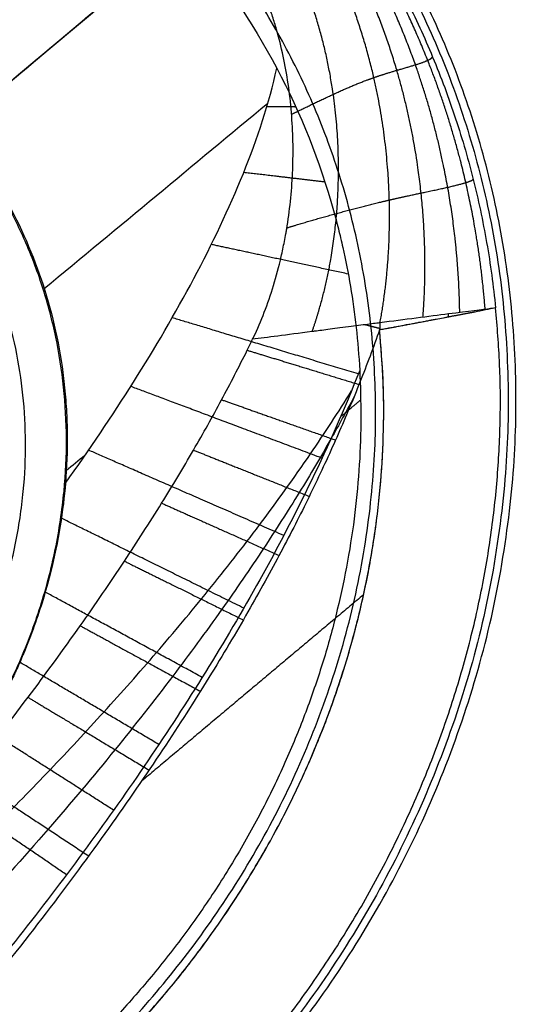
# Model space of a CAD drawing. Header units: millimetres. Extents: x -657 to 864, y -831 to 851.
# Tile 456 of 656: x 736 to 739, y -470 to -464. Entities that reach past the tile are written whole.
import ezdxf

# ---------------------------------------------------------------- set-up
doc = ezdxf.new("R2010")
doc.units = ezdxf.units.MM
doc.layers.add('Default', color=7, linetype='Continuous', true_color=0x000000)

msp = doc.modelspace()

# ---------------------------------------------------------------- linework, layer by layer
at = {"layer": 'Default'}
for points in [[(863.462, -524.3574, 60.1215), (781.241, -426.3702, 60.1215), (699.02, -328.383, 60.1215)], [(862.6916, -523.6536, 60.3347), (781.1353, -426.4587, 60.3347), (699.5791, -329.2638, 60.3347)], [(842.781, -633.2885, 16.0739), (715.467, -481.5616, 16.0739), (588.153, -329.8347, 16.0739)], [(842.2602, -632.8103, 16.3106), (715.3969, -481.6205, 16.3106), (588.5336, -330.4307, 16.3106)], [(749.7126, -752.7944, -11.8414), (602.0068, -576.7654, -11.8414), (454.301, -400.7365, -11.8414)], [(749.3201, -752.3266, -11.5875), (602.0068, -576.7654, -11.5875), (454.6934, -401.2042, -11.5875)]]:
    msp.add_open_spline(points, degree=2, dxfattribs=at)
for points, knots in [([(812.669, -399.9988, 89.6975), (802.7277, -408.3406, 79.2965), (772.356, -433.8255, 50.6557), (702.4844, -492.4547, 3.3508), (640.4896, -544.4745, -11.8414), (602.0068, -576.7654, -11.8414)], [2.41548, 2.41548, 2.41548, 2.41548, 70.396144, 198.636056, 404.995527, 404.995527, 404.995527, 404.995527]), ([(812.1148, -400.4639, 89.4437), (802.3062, -408.6943, 79.2125), (772.0838, -434.0539, 50.7577), (702.42, -492.5087, 3.594), (640.4654, -544.4948, -11.5875), (602.0068, -576.7654, -11.5875)], [2.408267, 2.408267, 2.408267, 2.408267, 69.367076, 197.537893, 403.786179, 403.786179, 403.786179, 403.786179]), ([(738.1885, -472.2506, 89.3434), (738.4423, -472.0375, 89.3434), (738.6826, -471.8126, 89.3438), (739.0224, -471.4575, 89.3453), (739.1872, -471.2754, 89.3462), (739.3705, -471.0553, 89.3475), (739.4599, -470.9432, 89.3482), (739.4978, -470.8948, 89.3486), (739.5229, -470.8624, 89.3488), (739.5361, -470.8452, 89.3489), (739.7351, -470.5851, 89.3508), (739.9081, -470.3333, 89.3529), (740.1462, -469.9454, 89.3565), (740.2598, -469.7489, 89.3584), (740.3831, -469.515, 89.3609), (740.4424, -469.397, 89.3622), (740.4714, -469.3377, 89.3628), (740.4838, -469.3122, 89.3631), (740.4919, -469.2953, 89.3633), (740.4964, -469.2859, 89.3634), (740.6176, -469.0323, 89.3662), (740.7751, -468.6574, 89.3705), (740.9258, -468.2097, 89.376), (740.9929, -467.9833, 89.3788), (741.0244, -467.8694, 89.3803), (741.0374, -467.8205, 89.3809), (741.046, -467.7879, 89.3813), (741.0506, -467.7702, 89.3815), (741.1162, -467.5151, 89.3847), (741.1917, -467.1536, 89.3894), (741.2499, -466.7297, 89.3949), (741.2715, -466.5171, 89.3976), (741.2791, -466.4259, 89.3988), (741.2839, -466.365, 89.3995), (741.2861, -466.3335, 89.3999), (741.3192, -465.8352, 89.4063), (741.3081, -465.3747, 89.412), (741.2015, -464.4705, 89.4225), (741.1064, -464.0279, 89.4273), (740.6925, -462.7185, 89.4393), (740.2637, -461.9354, 89.4437), (739.682, -461.2422, 89.4437)], [0, 0, 0, 0, 1.081886, 1.081886, 1.622829, 1.893301, 2.028537, 2.096155, 2.096155, 2.163772, 2.163772, 3.245659, 3.245659, 3.786602, 4.057073, 4.192309, 4.259927, 4.293736, 4.293736, 4.327545, 4.327545, 5.409431, 5.950374, 6.220846, 6.356082, 6.423699, 6.423699, 6.491317, 6.491317, 7.573204, 8.114147, 8.384618, 8.519854, 8.519854, 8.65509, 8.65509, 10.818862, 10.818862, 12.982635, 12.982635, 17.310179, 17.310179, 17.310179, 17.310179]), ([(739.682, -461.2422, 89.6975), (739.9733, -461.5894, 89.6975), (740.3528, -462.1439, 89.6959), (740.646, -462.7492, 89.6919), (740.8223, -463.1641, 89.6889), (740.9011, -463.378, 89.6871), (741.1073, -464.0314, 89.6811), (741.2025, -464.4755, 89.6763), (741.2819, -465.1543, 89.6685), (741.3058, -465.4969, 89.6643), (741.306, -465.9021, 89.6593), (741.2991, -466.1061, 89.6567), (741.2947, -466.1938, 89.6556), (741.2914, -466.2523, 89.6549), (741.2897, -466.2806, 89.6545), (741.2713, -466.5543, 89.651), (741.2297, -466.918, 89.6463), (741.1513, -467.3402, 89.6409), (741.1047, -467.5508, 89.6382), (741.0794, -467.6559, 89.6369), (741.0682, -467.701, 89.6363), (741.0607, -467.731, 89.6359), (741.0572, -467.7447, 89.6357), (740.9857, -468.0221, 89.6322), (740.8659, -468.4081, 89.6274), (740.6932, -468.8482, 89.6222), (740.5986, -469.0657, 89.6197), (740.5492, -469.1739, 89.6185), (740.524, -469.2278, 89.6179), (740.5131, -469.2509, 89.6177), (740.5058, -469.2662, 89.6175), (740.5025, -469.2731, 89.6174), (740.3685, -469.5533, 89.6143), (740.2243, -469.8183, 89.6116), (739.9865, -470.2055, 89.608), (739.8623, -470.3966, 89.6063), (739.708, -470.615, 89.6045), (739.6285, -470.7231, 89.6037), (739.5939, -470.7692, 89.6034), (739.5707, -470.7999, 89.6032), (739.5598, -470.8142, 89.6031), (739.1491, -471.3512, 89.5992), (738.6962, -471.8245, 89.5973), (738.1885, -472.2506, 89.5973)], [0, 0, 0, 0, 2.1622, 3.2433, 3.2433, 4.3244, 4.3244, 6.486601, 6.486601, 7.567701, 8.108251, 8.378526, 8.513663, 8.513663, 8.648801, 8.648801, 9.729901, 10.270451, 10.540726, 10.675863, 10.743432, 10.743432, 10.811001, 10.811001, 11.892101, 12.432651, 12.702926, 12.838064, 12.905632, 12.939417, 12.939417, 12.973201, 12.973201, 14.054301, 14.054301, 14.594851, 14.865126, 15.000264, 15.067833, 15.067833, 15.135401, 15.135401, 17.297601, 17.297601, 17.297601, 17.297601])]:
    msp.add_open_spline(points, degree=3, knots=knots, dxfattribs=at)
msp.add_rational_spline([(738.1885, -472.2506, 89.5204), (744.4855, -466.9668, 89.5204), (739.682, -461.2422, 89.5204), (734.8785, -455.5177, 89.5204), (728.5815, -460.8015, 89.5204)], [1, 0.707106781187, 1, 0.707106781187, 1], degree=2, knots=[1.570796, 1.570796, 1.570796, 3.141593, 3.141593, 4.712389, 4.712389, 4.712389], dxfattribs=at)
at = {"layer": 'Default', "color": 18, "true_color": 0x000000}
for points, degree, knots in [([(738.9429, -465.7185, 93.7158), (738.9308, -465.5612, 93.7064), (738.8947, -465.2472, 93.6903), (738.8058, -464.7798, 93.6733), (738.6175, -464.1743, 93.6509), (738.2684, -463.4617, 93.6318), (737.8092, -462.8134, 93.6254), (737.2491, -462.2509, 93.6418), (736.608, -461.7859, 93.6669), (736.0451, -461.4956, 93.6881), (735.6009, -461.3253, 93.6997), (735.2984, -461.2333, 93.7099), (735.146, -461.1929, 93.7158)], 5, [-0.000078, -0.000078, -0.000078, -0.000078, -0.000078, -0.000078, 0.125, 0.250001, 0.375001, 0.500001, 0.625001, 0.750001, 0.875, 0.999986, 0.999986, 0.999986, 0.999986, 0.999986, 0.999986]), ([(738.7863, -465.7384, 93.9441), (738.7842, -465.5845, 93.9282), (738.7669, -465.2748, 93.9022), (738.7035, -464.8099, 93.8762), (738.5439, -464.2018, 93.8433), (738.2213, -463.4855, 93.8158), (737.7751, -462.8408, 93.8095), (737.2095, -462.3026, 93.8419), (736.5594, -461.8736, 93.8852), (735.9919, -461.6125, 93.9151), (735.5484, -461.4606, 93.9269), (735.2488, -461.3791, 93.9374), (735.0988, -461.3436, 93.9441)], 5, [-0.000035, -0.000035, -0.000035, -0.000035, -0.000035, -0.000035, 0.125, 0.250001, 0.375001, 0.500001, 0.625001, 0.750001, 0.875, 1, 1, 1, 1, 1, 1]), ([(738.5596, -465.7675, 94.0964), (738.5715, -465.6166, 94.0798), (738.5807, -465.3104, 94.0553), (738.5525, -464.847, 94.0362), (738.4325, -464.2348, 94.0135), (738.1477, -463.5166, 93.9944), (737.7235, -462.8822, 93.9915), (737.1556, -462.3824, 94.0268), (736.497, -462.0053, 94.0656), (735.9226, -461.7844, 94.0844), (735.4779, -461.6578, 94.0859), (735.1793, -461.5905, 94.0912), (735.031, -461.5618, 94.0964)], 5, [-0.0000067, -0.0000067, -0.0000067, -0.0000067, -0.0000067, -0.0000067, 0.1250003, 0.2500007, 0.375001, 0.5000013, 0.625001, 0.7500007, 0.8750003, 0.9999428, 0.9999428, 0.9999428, 0.9999428, 0.9999428, 0.9999428]), ([(738.2948, -465.8016, 94.1516), (738.3224, -465.654, 94.1417), (738.3607, -465.3519, 94.1334), (738.3706, -464.8919, 94.1413), (738.2935, -464.2791, 94.153), (738.0512, -463.5626, 94.1618), (737.6548, -462.9386, 94.1663), (737.0891, -462.4758, 94.1912), (736.4264, -462.1499, 94.2003), (735.8462, -461.9727, 94.1851), (735.399, -461.8787, 94.1612), (735.0992, -461.8337, 94.1521), (734.951, -461.8166, 94.1516)], 5, [-8.666014, -8.666014, -8.666014, -8.666014, -8.666014, -8.666014, -7.582759, -6.499505, -5.41625, -4.332995, -3.249746, -2.166498, -1.083249, 0, 0, 0, 0, 0, 0]), ([(737.8766, -465.8556, 94.2312), (737.926, -465.715, 94.2294), (738.0042, -465.4246, 94.2413), (738.0649, -464.98, 94.2847), (738.0465, -464.3838, 94.344), (737.865, -463.6806, 94.3926), (737.5123, -463.0602, 94.406), (736.9562, -462.6212, 94.4111), (736.2984, -462.3386, 94.3738), (735.7195, -462.2203, 94.3124), (735.2727, -462.1916, 94.2589), (734.9727, -462.2038, 94.236), (734.8252, -462.2191, 94.2312)], 5, [0, 0, 0, 0, 0, 0, 0.125, 0.250001, 0.375001, 0.500001, 0.625001, 0.750001, 0.875, 1, 1, 1, 1, 1, 1]), ([(737.516, -465.8895, 94.4526), (737.5626, -465.7916, 94.4445), (737.6038, -465.6856, 94.4424), (737.6561, -465.5143, 94.4459), (737.6719, -465.4551, 94.4481), (737.693, -465.3634, 94.4528), (737.7029, -465.3167, 94.4555), (737.7132, -465.261, 94.459), (737.7173, -465.2368, 94.4606), (737.72, -465.2206, 94.4617), (737.7215, -465.2115, 94.4623), (737.7408, -465.0904, 94.4707), (737.7523, -464.9751, 94.4799), (737.7591, -464.8005, 94.4943), (737.7596, -464.742, 94.4991), (737.757, -464.6247, 94.5087), (737.7541, -464.5671, 94.5134), (737.7392, -464.3868, 94.5273), (737.7221, -464.2707, 94.5354), (737.686, -464.1032, 94.5457), (737.6655, -464.0212, 94.5503), (737.637, -463.9286, 94.5549), (737.6239, -463.8897, 94.5567), (737.615, -463.8638, 94.5578), (737.6109, -463.8524, 94.5583), (737.5227, -463.6117, 94.5683), (737.4103, -463.4163, 94.5708), (737.2047, -463.1733, 94.5707), (737.1269, -463.097, 94.57), (736.9967, -462.9904, 94.5672), (736.951, -462.9561, 94.566), (736.8792, -462.9069, 94.5635), (736.8424, -462.8828, 94.5622), (736.8044, -462.8595, 94.5606), (736.7787, -462.8442, 94.5595), (736.7645, -462.8358, 94.5589), (736.6583, -462.7751, 94.554), (736.5579, -462.7267, 94.5483), (736.3988, -462.663, 94.5379), (736.3444, -462.6433, 94.5342), (736.2328, -462.6069, 94.526), (736.1745, -462.59, 94.5215), (736.0027, -462.5458, 94.5078), (735.8874, -462.5235, 94.4979), (735.7141, -462.5007, 94.4836), (735.6563, -462.4949, 94.4789), (735.5695, -462.4887, 94.4723), (735.5262, -462.4863, 94.469), (735.4756, -462.4846, 94.4654), (735.454, -462.4841, 94.4639), (735.4395, -462.4838, 94.4629), (735.4333, -462.4837, 94.4625), (735.1605, -462.4805, 94.4441), (734.923, -462.5132, 94.4363), (734.7148, -462.5724, 94.4538)], 3, [0, 0, 0, 0, 0.49644, 0.49644, 0.744659, 0.744659, 0.868769, 0.930824, 0.961852, 0.961852, 0.992879, 0.992879, 1.489319, 1.489319, 1.737538, 1.737538, 1.985758, 1.985758, 2.482198, 2.482198, 2.730417, 2.854527, 2.916582, 2.916582, 2.978637, 2.978637, 3.971516, 3.971516, 4.467956, 4.467956, 4.716176, 4.716176, 4.840286, 4.90234, 4.90234, 4.964395, 4.964395, 5.460835, 5.460835, 5.709055, 5.709055, 5.957274, 5.957274, 6.453714, 6.453714, 6.701934, 6.701934, 6.826044, 6.888099, 6.919126, 6.919126, 6.950154, 6.950154, 7.943033, 7.943033, 7.943033, 7.943033]), ([(738.2569, -464.2914, 94.1516), (738.2871, -464.281, 94.1284), (738.3459, -464.2617, 94.0779), (738.4295, -464.2374, 93.9897), (738.5227, -464.2112, 93.8528), (738.5852, -464.1899, 93.6963), (738.6108, -464.1751, 93.5715), (738.6176, -464.1666, 93.4863), (738.6184, -464.1627, 93.4434)], 5, [0.4403445, 0.4403445, 0.4403445, 0.4403445, 0.4403445, 0.4403445, 0.5802584, 0.7201723, 0.8600861, 0.9999972, 0.9999972, 0.9999972, 0.9999972, 0.9999972, 0.9999972]), ([(736.3562, -466.7894, 94.02), (736.649, -466.3787, 93.9436), (736.9192, -465.9582, 93.8696), (737.2615, -465.3149, 93.7659), (737.3649, -465.0985, 93.7325), (737.5402, -464.6648, 93.6691), (737.6122, -464.4475, 93.6391), (737.6584, -464.2336, 93.6125)], 3, [-3.967825, -3.967825, -3.967825, -3.967825, -1.983912, -1.983912, -0.991956, -0.991956, 0, 0, 0, 0]), ([(737.6584, -464.2336, 93.6125), (737.8072, -464.513, 93.5116), (737.9242, -464.8074, 93.4389), (738.0193, -465.1479, 93.3889), (738.0289, -465.1842, 93.384), (738.0479, -465.26, 93.3745), (738.0571, -465.2984, 93.3701), (738.0832, -465.4153, 93.3579), (738.0989, -465.4954, 93.3512), (738.1402, -465.7418, 93.335), (738.16, -465.9145, 93.3296), (738.1698, -466.0949, 93.3296)], 3, [-2.85744, -2.85744, -2.85744, -2.85744, -1.42872, -1.42872, -1.25013, -1.25013, -1.07154, -1.07154, -0.71436, -0.71436, 0, 0, 0, 0]), ([(737.75, -464.5177, 94.5172), (737.8009, -464.4924, 94.4844), (737.9037, -464.4422, 94.4144), (738.0063, -464.3929, 94.3377), (738.1111, -464.3455, 94.262), (738.2094, -464.3078, 94.1882), (738.2569, -464.2914, 94.1516)], 5, [0.0000005, 0.0000005, 0.0000005, 0.0000005, 0.0000005, 0.0000005, 0.2201723, 0.4403445, 0.4403445, 0.4403445, 0.4403445, 0.4403445, 0.4403445]), ([(735.682, -464.5986, 94.672), (735.6823, -464.5989, 94.6719), (735.6839, -464.6009, 94.6719), (735.6858, -464.6032, 94.6719), (735.6887, -464.6066, 94.6719), (735.6953, -464.6146, 94.6719), (735.7086, -464.6307, 94.6718), (735.7348, -464.6631, 94.6712), (735.786, -464.729, 94.669), (735.8835, -464.8646, 94.6603), (735.9584, -464.9871, 94.6454), (736.096, -465.2395, 94.6055), (736.1714, -465.4177, 94.5657), (736.258, -465.6956, 94.4859), (736.283, -465.7918, 94.4554), (736.323, -465.9851, 94.3879), (736.3384, -466.0832, 94.3507), (736.3518, -466.2069, 94.2998), (736.3544, -466.2337, 94.2886), (736.3586, -466.2851, 94.2667), (736.3641, -466.3621, 94.2332), (736.3666, -466.4386, 94.1981), (736.3682, -466.5906, 94.1255), (736.3644, -466.6908, 94.0742), (736.3562, -466.7894, 94.02)], 3, [0, 0, 0, 0, 0.006938, 0.006938, 0.013875, 0.027751, 0.055501, 0.111002, 0.222004, 0.444009, 0.888018, 0.888018, 1.776035, 1.776035, 2.220044, 2.220044, 2.664053, 2.664053, 2.775055, 2.775055, 2.886058, 3.108062, 3.108062, 3.552071, 3.552071, 3.552071, 3.552071]), ([(738.3522, -465.0454, 94.1396), (738.3929, -465.0361, 94.1272), (738.4733, -465.0181, 94.0955), (738.5907, -464.9934, 94.0273), (738.7253, -464.9649, 93.8982), (738.8177, -464.9421, 93.7293), (738.8563, -464.9282, 93.5886), (738.8673, -464.9209, 93.492), (738.8691, -464.9178, 93.4434)], 5, [0.4403445, 0.4403445, 0.4403445, 0.4403445, 0.4403445, 0.4403445, 0.5802584, 0.7201723, 0.8600861, 0.9999986, 0.9999986, 0.9999986, 0.9999986, 0.9999986, 0.9999986]), ([(737.7206, -465.2171, 94.4619), (737.7782, -465.1992, 94.4194), (737.8984, -465.1633, 94.3378), (738.0255, -465.1273, 94.2651), (738.1584, -465.0917, 94.2051), (738.2881, -465.0602, 94.1591), (738.3522, -465.0454, 94.1396)], 5, [0, 0, 0, 0, 0, 0, 0.2201723, 0.4403445, 0.4403445, 0.4403445, 0.4403445, 0.4403445, 0.4403445]), ([(738.2921, -465.8443, 94.1516), (738.3164, -465.8397, 94.1508), (738.3627, -465.831, 94.1494), (738.4279, -465.8188, 94.1389), (738.4845, -465.8081, 94.1249), (738.5322, -465.7991, 94.1089), (738.5706, -465.7919, 94.0932), (738.6001, -465.7863, 94.0792), (738.6209, -465.7824, 94.0684), (738.6332, -465.7801, 94.0615), (738.6697, -465.7732, 94.0405), (738.7472, -465.7586, 93.9875), (738.839, -465.7416, 93.8939), (738.9238, -465.7252, 93.7689), (738.9564, -465.7184, 93.6802), (738.9758, -465.7143, 93.6274)], 3, [-1.270881, -1.270881, -1.270881, -1.270881, -1.168806, -1.076292, -0.994508, -0.924319, -0.866326, -0.820921, -0.788338, -0.768707, -0.762089, -0.613182, -0.381054, -0.226922, 0, 0, 0, 0]), ([(738.9758, -465.7143, 93.6274), (738.9304, -465.72, 93.7772), (738.8387, -465.7317, 93.9111), (738.5964, -465.7627, 94.0978), (738.4455, -465.7822, 94.15), (738.2948, -465.8016, 94.1516)], 3, [-1.27981, -1.27981, -1.27981, -1.27981, -0.639905, -0.639905, 0, 0, 0, 0]), ([(738.7164, -465.7644, 94.0065), (738.7164, -465.7644, 94.0065), (738.7165, -465.7587, 94.006), (738.7167, -465.753, 94.0054), (738.7168, -465.7473, 94.0049)], 3, [-0.000004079, -0.000004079, -0.000004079, -0.000004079, 0, 0.009924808, 0.009924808, 0.009924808, 0.009924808]), ([(738.2948, -465.8016, 94.1516), (738.2707, -465.8047, 94.1519), (738.2407, -465.8086, 94.1529), (738.1874, -465.8155, 94.1575), (738.1683, -465.818, 94.1595), (738.1274, -465.8233, 94.165), (738.1064, -465.826, 94.1683), (738.035, -465.8352, 94.1818), (737.9943, -465.8404, 94.1925), (737.9431, -465.847, 94.2079), (737.9276, -465.849, 94.2129), (737.9068, -465.8517, 94.2202), (737.8969, -465.853, 94.2237), (737.8864, -465.8544, 94.2275), (737.8821, -465.8549, 94.2291), (737.8793, -465.8553, 94.2302), (737.8791, -465.8553, 94.2303), (737.7158, -465.8764, 94.2927), (737.5966, -465.8917, 94.3763), (737.5095, -465.903, 94.4538)], 3, [-1.191456, -1.191456, -1.191456, -1.191456, -1.042524, -1.042524, -0.968058, -0.968058, -0.893592, -0.893592, -0.74466, -0.74466, -0.670194, -0.670194, -0.632961, -0.614345, -0.605036, -0.605036, -0.595728, -0.595728, 0, 0, 0, 0]), ([(731.8437, -472.5191, 95.2334), (732.0821, -472.3202, 95.2045), (732.5274, -471.9376, 95.15), (733.1552, -471.3672, 95.0717), (733.7342, -470.8126, 94.9982), (734.2896, -470.2515, 94.9263), (734.8194, -469.6849, 94.8562), (735.3071, -469.1311, 94.7901), (735.7395, -468.6091, 94.73), (736.1155, -468.1262, 94.6762), (736.4379, -467.685, 94.6286), (736.7117, -467.2858, 94.587), (736.9437, -466.9247, 94.5505), (737.1432, -466.593, 94.5179), (737.3191, -466.2788, 94.4881), (737.4374, -466.0503, 94.467), (737.4986, -465.9255, 94.4558), (737.5095, -465.903, 94.4538)], 3, [0, 0, 0, 0, 1.242741, 2.348493, 3.395351, 4.454451, 5.514702, 6.512121, 7.425935, 8.252143, 8.992431, 9.648879, 10.229917, 10.754221, 11.245477, 11.723365, 11.828336, 11.828336, 11.828336, 11.828336]), ([(732.6426, -471.6689, 93.7472), (732.7207, -471.6123, 93.7376), (732.953, -471.4422, 93.7097), (733.3239, -471.1626, 93.6667), (733.744, -470.8338, 93.6205), (734.1336, -470.518, 93.5798), (734.505, -470.2064, 93.5428), (734.8676, -469.8917, 93.5087), (735.2253, -469.5699, 93.477), (735.5775, -469.2399, 93.4481), (735.9235, -468.9019, 93.4221), (736.2627, -468.5555, 93.399), (736.5947, -468.1997, 93.3788), (736.9201, -467.8325, 93.3617), (737.2406, -467.4494, 93.3477), (737.5588, -467.043, 93.3371), (737.8541, -466.6328, 93.3309), (738.0379, -466.3517, 93.3296), (738.1198, -466.2195, 93.3296)], 3, [1.751126, 1.751126, 1.751126, 1.751126, 2.201919, 3.094929, 3.913266, 4.677665, 5.41601, 6.150642, 6.887726, 7.624044, 8.358985, 9.09364, 9.827503, 10.562267, 11.305058, 12.067564, 12.86151, 13.539329, 13.539329, 13.539329, 13.539329]), ([(738.1339, -466.2595, 94.1516), (738.0884, -466.3451, 94.1516), (737.9794, -466.5429, 94.1519), (737.7946, -466.8544, 94.1537), (737.5701, -467.2053, 94.1572), (737.3107, -467.5833, 94.163), (737.0065, -467.9969, 94.1716), (736.6503, -468.4492, 94.1838), (736.2373, -468.9393, 94.2004), (735.765, -469.4638, 94.2221), (735.2349, -470.0149, 94.2495), (734.6617, -470.5734, 94.2823), (734.0635, -471.1214, 94.3196), (733.4421, -471.6582, 94.3614), (732.771, -472.2055, 94.4097), (732.2967, -472.5689, 94.4461), (732.0433, -472.7569, 94.4662)], 3, [0.819002, 0.819002, 0.819002, 0.819002, 1.223022, 1.760617, 2.334376, 2.970221, 3.68859, 4.498707, 5.402848, 6.40286, 7.494362, 8.654622, 9.813624, 10.959228, 12.169282, 13.529246, 13.529246, 13.529246, 13.529246]), ([(736.3562, -466.7894, 94.02), (736.3425, -466.954, 93.9293), (736.3149, -467.1409, 93.8541), (736.236, -467.4505, 93.7639), (736.2037, -467.5576, 93.7378), (736.1442, -467.7231, 93.7044), (736.1226, -467.7791, 93.6943), (736.0871, -467.864, 93.6805), (736.0748, -467.8925, 93.6762), (736.0492, -467.9497, 93.668), (736.0354, -467.9795, 93.664), (735.9151, -468.2303, 93.6328), (735.7804, -468.4522, 93.62), (735.5372, -468.7689, 93.6234), (735.4524, -468.8678, 93.6282), (735.3213, -469.0064, 93.6411), (735.277, -469.051, 93.6464), (735.1874, -469.1368, 93.6588), (735.1428, -469.1776, 93.6658), (734.9115, -469.3788, 93.7066), (734.7281, -469.5075, 93.754), (734.4704, -469.6626, 93.8471), (734.3873, -469.7081, 93.8818), (734.2681, -469.7682, 93.9394), (734.2293, -469.7869, 93.9596), (734.1725, -469.8132, 93.9911), (734.1539, -469.8216, 94.0019), (734.1171, -469.8379, 94.0238), (734.0981, -469.8461, 94.0355), (734.0126, -469.8824, 94.0902), (733.9482, -469.9074, 94.1373), (733.8582, -469.9399, 94.2127), (733.8293, -469.9499, 94.2386), (733.7877, -469.9637, 94.2788), (733.7742, -469.9682, 94.2924), (733.7476, -469.9767, 94.32), (733.7338, -469.9811, 94.3348), (733.6261, -470.0144, 94.4551), (733.5492, -470.0342, 94.5711), (733.4921, -470.0481, 94.6962)], 3, [0, 0, 0, 0, 0.855464, 0.855464, 1.283196, 1.283196, 1.497062, 1.497062, 1.603995, 1.603995, 1.710928, 1.710928, 2.566391, 2.566391, 2.994123, 2.994123, 3.207989, 3.207989, 3.421855, 3.421855, 4.277319, 4.277319, 4.705051, 4.705051, 4.918917, 4.918917, 5.02585, 5.02585, 5.132783, 5.132783, 5.560515, 5.560515, 5.774381, 5.774381, 5.881313, 5.881313, 5.988246, 5.988246, 6.84371, 6.84371, 6.84371, 6.84371])]:
    msp.add_open_spline(points, degree=degree, knots=knots, dxfattribs=at)
for points, weights, degree in [([(737.8405, -462.7874, 92.4897), (741.523, -467.1761, 92.4897), (736.6955, -471.2269, 92.4897)], [1, 0.707106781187, 1], 2), ([(736.7247, -471.2618, 91.5361), (741.5905, -467.1788, 91.5361), (737.8788, -462.7553, 91.5361)], [1, 0.707106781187, 1], 2), ([(737.8022, -462.8196, 93.4434), (738.8403, -464.0567, 93.4434), (739.0077, -465.7096, 93.4434)], [1, 0.96191856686, 1], 2), ([(736.1999, -470.6364, 91.5361), (740.3779, -467.1307, 91.5361), (737.1909, -463.3325, 91.5361)], [1, 0.707106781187, 1], 2), ([(737.7762, -464.4727, 93.5338), (737.7142, -464.4722, 93.5669), (737.6545, -464.4718, 93.6034), (737.5973, -464.4713, 93.6432)], [1.11428512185, 1.12914404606, 1.1454518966, 1.16320867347], 3), ([(735.0443, -469.2591, 93.1414), (737.7072, -467.0246, 93.1414), (735.6759, -464.6038, 93.1414)], [1, 0.707106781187, 1], 2), ([(737.9558, -464.9347, 93.4235), (737.7724, -464.9132, 93.4877), (737.6044, -464.8936, 93.5816), (737.4548, -464.8761, 93.7)], [1.05137010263, 1.07817007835, 1.11545629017, 1.16322873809], 3), ([(738.0992, -465.5013, 93.3512), (737.7789, -465.4322, 93.4046), (737.492, -465.3703, 93.5509), (737.2553, -465.3193, 93.7671)], [1.0123801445, 1.0340954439, 1.08437791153, 1.1632275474], 3), ([(736.6663, -471.1921, 93.4434), (739.336, -468.952, 93.4434), (739.0077, -465.7096, 93.4434)], [1, 0.873457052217, 1], 2), ([(738.6926, -465.7689, 94.024), (738.7668, -465.7549, 93.9718), (738.8301, -465.743, 93.9065), (738.8807, -465.7335, 93.8305)], [1.00041343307, 0.997879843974, 1.00699095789, 1.02774677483], 3), ([(738.1612, -466.1167, 93.3296), (737.7181, -465.9829, 93.3296), (737.3198, -465.8626, 93.517), (737.0143, -465.7704, 93.8399)], [1.00002926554, 1.00146683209, 1.05586593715, 1.16322658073], 3), ([(738.2058, -465.8132, 94.1559), (738.2347, -465.8205, 94.1531), (738.2637, -465.8279, 94.1517), (738.2927, -465.8353, 94.1516)], [1.00435914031, 1.00247265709, 1.00119847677, 1.00053659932], 3), ([(738.2932, -465.8441, 94.1516), (738.4127, -465.8216, 94.1514), (738.5306, -465.7994, 94.1206), (738.6387, -465.7791, 94.0583)], [1.1069772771, 1.04972189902, 1.01544928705, 1.00415944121], 3), ([(736.2302, -470.6724, 94.1516), (738.5812, -468.6997, 94.1516), (738.2921, -465.8443, 94.1516)], [1, 0.873458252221, 1], 2), ([(736.2302, -470.6724, 94.1516), (738.5812, -468.6997, 94.1516), (738.2921, -465.8443, 94.1516)], [0.996331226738, 0.811352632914, 0.866026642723], 2), ([(737.4765, -465.9704, 94.4599), (737.6597, -466.0264, 94.2648), (737.8992, -466.0996, 94.1516), (738.1657, -466.1811, 94.1516)], [1.16323629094, 1.05551047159, 1.00110391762, 1.00001662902], 3), ([(738.1698, -466.0949, 93.3296), (738.3148, -468.7503, 93.3296), (736.145, -470.5709, 93.3296)], [1, 0.884142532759, 1], 2), ([(737.9376, -466.635, 93.3296), (737.4735, -466.4612, 93.3296), (737.0615, -466.3069, 93.545), (736.7586, -466.1934, 93.9121)], [1.00048178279, 0.994248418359, 1.04850107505, 1.16323975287], 3), ([(737.3188, -466.2754, 94.4879), (737.5012, -466.3399, 94.2757), (737.7461, -466.4265, 94.1516), (738.0209, -466.5236, 94.1516)], [1.16323632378, 1.05070587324, 0.996356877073, 1.00018933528], 3), ([(737.7017, -467.1113, 93.3296), (737.2193, -466.9006, 93.3295), (736.7964, -466.7159, 93.5726), (736.4988, -466.5859, 93.9824)], [1.00223917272, 0.988000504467, 1.04166850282, 1.16324316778], 3), ([(737.1454, -466.5854, 94.5174), (737.326, -466.6576, 94.2872), (737.5759, -466.7573, 94.1516), (737.8587, -466.8703, 94.1516)], [1.16323635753, 1.04583227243, 0.99175837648, 1.00101466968], 3), ([(736.9491, -466.9122, 94.5494), (737.1271, -466.9915, 94.2998), (737.3817, -467.1048, 94.1516), (737.6726, -467.2344, 94.1516)], [1.16323639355, 1.04070281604, 0.987154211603, 1.00259058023], 3), ([(737.4551, -467.5585, 93.3296), (737.0153, -467.342, 93.3296), (736.6216, -467.1481, 93.5434), (736.3312, -467.0051, 93.9152)], [1.00507250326, 0.985110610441, 1.02406595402, 1.121938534], 3), ([(736.7198, -467.2695, 94.5855), (736.8939, -467.3554, 94.3141), (737.153, -467.4832, 94.1516), (737.4522, -467.6309, 94.1516)], [1.16323643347, 1.03509977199, 0.98240125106, 1.00514087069], 3), ([(737.1989, -467.9849, 93.3296), (736.8383, -467.789, 93.3296), (736.5032, -467.6071, 93.4829), (736.2316, -467.4596, 93.7631)], [1.00884020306, 0.986684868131, 1.00617384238, 1.0673071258], 3), ([(736.4475, -467.667, 94.627), (736.616, -467.7589, 94.3307), (736.8796, -467.9025, 94.1516), (737.1876, -468.0704, 94.1516)], [1.16323647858, 1.02886106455, 0.977448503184, 1.00899879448], 3), ([(736.9318, -468.3982, 93.3296), (736.6208, -468.2145, 93.3296), (736.3261, -468.0403, 93.4499), (736.0749, -467.8919, 93.6764)], [1.01350137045, 0.98928809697, 0.99764277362, 1.0385654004], 3), ([(736.1257, -468.1078, 94.6744), (736.2867, -468.2045, 94.35), (736.5543, -468.3651, 94.1516), (736.8716, -468.5555, 94.1516)], [1.16323652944, 1.0219248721, 0.972361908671, 1.01454763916], 3), ([(736.6529, -468.8029, 93.3296), (736.3707, -468.6232, 93.3296), (736.1005, -468.4512, 93.4336), (735.8644, -468.3009, 93.6326)], [1.01905940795, 0.992291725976, 0.993719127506, 1.02334161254], 3), ([(735.7503, -468.5905, 94.7282), (735.9015, -468.6902, 94.372), (736.1727, -468.869, 94.1516), (736.4993, -469.0843, 94.1516)], [1.1632365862, 1.01428188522, 0.967268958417, 1.0221978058], 3), ([(736.3626, -469.2003, 93.3296), (736.0921, -469.016, 93.3296), (735.832, -468.8387, 93.4296), (735.6032, -468.6828, 93.6225)], [1.02552264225, 0.995084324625, 0.99187157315, 1.01588438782], 3)]:
    msp.add_rational_spline(points, weights, degree=degree, dxfattribs=at)
for points, degree in [([(737.2777, -463.2597, 94.5707), (733.6667, -466.2897, 96.8698), (730.0556, -469.3197, 99.1689), (726.4446, -472.3497, 101.468)], 3), ([(737.1013, -463.4077, 93.7685), (736.6282, -463.8047, 94.0697), (736.1551, -464.2016, 94.3709), (735.682, -464.5986, 94.6721)], 3), ([(737.1013, -463.4077, 93.7685), (737.3168, -463.6646, 93.7685), (737.5061, -463.9478, 93.7158), (737.6584, -464.2336, 93.6125)], 3), ([(737.6032, -464.451, 93.6405), (737.1442, -464.8315, 93.9322), (736.6851, -465.2121, 94.2238), (736.226, -465.5926, 94.5155)], 3), ([(739.0077, -465.7096, 93.4434), (739.0046, -465.7102, 93.5056), (738.9938, -465.7118, 93.5677), (738.9758, -465.7143, 93.6274)], 3), ([(738.2948, -465.8016, 94.1516), (738.2944, -465.8087, 94.1516), (738.2935, -465.823, 94.1516), (738.2926, -465.8372, 94.1516), (738.2921, -465.8443, 94.1516)], 3), ([(738.2921, -465.8443, 94.1516), (738.2542, -465.9524, 94.1516), (738.1733, -466.1678, 94.1516), (738.0391, -466.4874, 94.1516), (737.8906, -466.8093, 94.1516), (737.7228, -467.1437, 94.1516), (737.5274, -467.5039, 94.1516), (737.2956, -467.9005, 94.1516), (737.0201, -468.3378, 94.1516), (736.6967, -468.8148, 94.1516), (736.3221, -469.3292, 94.1516), (735.8926, -469.8786, 94.1516), (735.4087, -470.4559, 94.1516), (734.8792, -471.0454, 94.1516), (734.3424, -471.6054, 94.1516), (733.7993, -472.1395, 94.1516), (733.2072, -472.6894, 94.1516), (732.7448, -473.0923, 94.1516), (732.4983, -473.2992, 94.1516)], 3), ([(737.5095, -465.903, 94.4538), (737.5117, -465.8985, 94.4534), (737.5138, -465.894, 94.453), (737.516, -465.8895, 94.4526)], 3), ([(738.1698, -466.0949, 93.3296), (738.0765, -466.3325, 93.3296), (737.8751, -466.7845, 93.3296), (737.5573, -467.3898, 93.3296), (737.2218, -467.957, 93.3296), (736.868, -468.5004, 93.3296), (736.4927, -469.0313, 93.3296), (736.099, -469.549, 93.3296), (735.6877, -470.0556, 93.3296), (735.2612, -470.5495, 93.3296), (734.825, -471.0271, 93.3296), (734.359, -471.5111, 93.3296), (733.8307, -472.0305, 93.3296), (733.4195, -472.4113, 93.3296), (733.1994, -472.6081, 93.3296)], 3), ([(738.1764, -466.2762, 93.3296), (738.1141, -466.3285, 93.3296), (738.0519, -466.3807, 93.3296)], 2), ([(736.4763, -466.6185, 93.9884), (736.4381, -466.6498, 94.0128), (736.3999, -466.6812, 94.0371), (736.3616, -466.7125, 94.0615)], 3), ([(738.1941, -467.4756, 94.1516), (737.5092, -468.0502, 94.1516), (736.8243, -468.6249, 94.1516)], 2)]:
    msp.add_open_spline(points, degree=degree, dxfattribs=at)
msp.add_rational_spline([(734.8914, -469.077, 92.8812), (737.354, -467.0106, 92.8812), (735.4755, -464.7719, 92.8812), (733.597, -462.5332, 92.8812), (731.1344, -464.5995, 92.8812)], [1, 0.707106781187, 1, 0.707106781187, 1], degree=2, knots=[0, 0, 0, 6.757295, 6.757295, 13.514591, 13.514591, 13.514591], dxfattribs=at)

doc.saveas('drawing.dxf')
